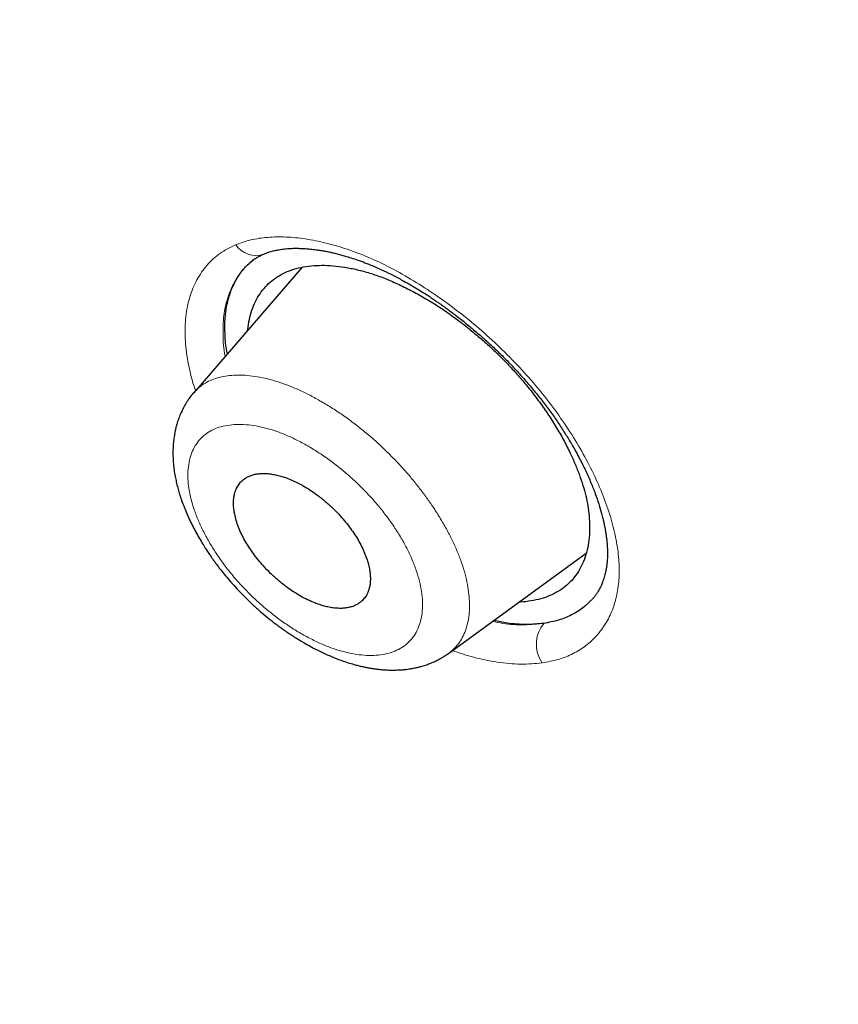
# Model space of a CAD drawing. Header units: millimetres. Extents: x 8 to 473, y 11 to 654.
# Tile 158 of 656: x 423.79 to 432.47, y 172.05 to 182.5. Entities that reach past the tile are written whole.
import ezdxf

# ---------------------------------------------------------------- set-up
doc = ezdxf.new("R2010")
doc.units = ezdxf.units.MM

msp = doc.modelspace()

# ---------------------------------------------------------------- linework, layer by layer
at = {"color": 7, "linetype": 'Continuous', "lineweight": 30}
for p, q in [((426.783, 179.872), (425.633, 178.541)), ((428.337, 175.773), (429.798, 176.837))]:
    msp.add_line(p, q, dxfattribs=at)
at = {"color": 8, "linetype": 'Continuous', "lineweight": 0}
for centre, radius, start, end in [((426.292, 180.259), 0.26, 214.6197, 288.6808), ((429.616, 175.87), 0.347, 140.4011, 214.812)]:
    msp.add_arc(centre, radius, start, end, dxfattribs=at)
at = {"color": 7, "linetype": 'Continuous', "lineweight": 30}
for points, knots in [([(461.434, 127.874), (461.503, 128.563), (461.639, 129.933), (461.54, 132.212), (461.29, 134.581), (460.901, 137.032), (460.362, 139.8), (459.645, 142.896), (458.744, 146.322), (457.642, 150.206), (456.345, 154.543), (454.93, 159.312), (453.45, 164.132), (451.817, 169.061), (450.26, 173.284), (448.852, 176.755), (447.679, 179.425), (446.358, 182.169), (444.847, 184.993), (443.205, 187.727), (441.44, 190.34), (439.591, 192.787), (437.567, 195.163), (435.439, 197.421), (433.265, 199.554), (430.707, 201.901), (427.767, 204.412), (424.458, 207.034), (421.166, 209.481), (417.898, 211.771), (414.664, 213.894), (411.475, 215.849), (408.338, 217.655), (405.242, 219.372), (402.157, 221.077), (399.085, 222.71), (396.044, 224.214), (393.06, 225.541), (390.158, 226.671), (387.349, 227.606), (384.65, 228.31), (382.381, 228.689), (380.529, 228.788), (379.054, 228.678), (377.734, 228.33), (376.634, 227.685), (375.805, 226.721), (375.206, 225.417), (374.869, 224.029), (374.819, 222.972), (374.8, 222.571)], [0, 0, 0, 0, 0.0200047, 0.0398126, 0.0594823, 0.0790442, 0.098539, 0.1240032, 0.1493793, 0.1746635, 0.2089867, 0.2432628, 0.2776948, 0.3122934, 0.3470638, 0.3645565, 0.3821766, 0.3999474, 0.417905, 0.4360854, 0.4514078, 0.4669063, 0.4824142, 0.4977299, 0.5128612, 0.5278497, 0.5501285, 0.5722459, 0.5942634, 0.6162413, 0.6382062, 0.660093, 0.6818368, 0.7033851, 0.7249325, 0.7466767, 0.7685648, 0.7905255, 0.8125089, 0.8345238, 0.8566401, 0.8789195, 0.893908, 0.9090407, 0.9243532, 0.9398664, 0.9553564, 0.9706894, 0.9888644, 1, 1, 1, 1]), ([(459.222, 127.783), (459.279, 128.334), (459.392, 129.433), (459.354, 131.24), (459.203, 133.126), (458.946, 135.084), (458.606, 137.096), (458.12, 139.544), (457.444, 142.453), (456.55, 145.836), (455.526, 149.427), (454.387, 153.21), (453.193, 157.163), (451.97, 161.137), (450.669, 165.161), (449.243, 169.258), (447.913, 172.748), (446.74, 175.593), (445.791, 177.759), (444.755, 179.961), (443.615, 182.199), (442.353, 184.472), (441.065, 186.581), (439.779, 188.505), (438.531, 190.231), (437.189, 191.934), (435.607, 193.78), (433.775, 195.737), (431.713, 197.775), (429.472, 199.849), (427.063, 201.942), (424.497, 204.038), (421.926, 206.024), (419.361, 207.91), (416.594, 209.848), (413.637, 211.799), (410.505, 213.728), (407.407, 215.519), (404.335, 217.224), (401.274, 218.913), (398.238, 220.521), (395.247, 221.992), (392.516, 223.197), (390.046, 224.162), (387.827, 224.928), (385.677, 225.555), (383.612, 226.025), (381.762, 226.295), (380.136, 226.366), (378.734, 226.248), (377.595, 225.937), (376.712, 225.458), (376.055, 224.861), (375.536, 224.114), (375.103, 223.143), (374.794, 221.92), (374.634, 220.435), (374.621, 218.835), (374.727, 217.149), (374.931, 215.396), (375.305, 212.994), (375.923, 209.899), (376.848, 206.079), (377.905, 202.19), (379.046, 198.262), (380.219, 194.321), (381.349, 190.585), (382.48, 187.024), (383.628, 183.631), (384.881, 180.183), (386.104, 177.101), (386.984, 174.991), (387.408, 174.052), (387.49, 173.87)], [0, 0, 0, 0, 0.012215, 0.024412, 0.036596, 0.048766, 0.060927, 0.073082, 0.092172, 0.111249, 0.13031, 0.151946, 0.173571, 0.195212, 0.216878, 0.238563, 0.260269, 0.271132, 0.282006, 0.292893, 0.303792, 0.314705, 0.32563, 0.333834, 0.342045, 0.350258, 0.35847, 0.369407, 0.38033, 0.391239, 0.404312, 0.417369, 0.430424, 0.443476, 0.456526, 0.472832, 0.489119, 0.505383, 0.521624, 0.537868, 0.55414, 0.570431, 0.586733, 0.59978, 0.61283, 0.625882, 0.638943, 0.652018, 0.662926, 0.673848, 0.684783, 0.692993, 0.701206, 0.709417, 0.717621, 0.728547, 0.739459, 0.750357, 0.761244, 0.772118, 0.782981, 0.804686, 0.826372, 0.848038, 0.869678, 0.891304, 0.912939, 0.931134, 0.949343, 0.967563, 0.985796, 0.997263, 1, 1, 1, 1]), ([(404.423, 216.669), (404.504, 216.624), (404.661, 216.537), (404.892, 216.409), (405.115, 216.285), (405.328, 216.167), (405.533, 216.053), (405.725, 215.946), (405.904, 215.846), (406.072, 215.752), (406.232, 215.663), (406.384, 215.578), (406.534, 215.494), (406.679, 215.412), (406.82, 215.333), (406.951, 215.259), (407.073, 215.191), (407.187, 215.126), (407.298, 215.064), (407.409, 215.001), (407.616, 214.884), (407.923, 214.709), (408.331, 214.476), (408.745, 214.238), (409.271, 213.934), (409.908, 213.562), (410.657, 213.119), (411.407, 212.667), (412.164, 212.204), (412.928, 211.729), (413.699, 211.24), (414.471, 210.743), (415.246, 210.236), (416.023, 209.719), (416.801, 209.192), (417.563, 208.668), (418.308, 208.148), (419.037, 207.632), (419.638, 207.2), (420.111, 206.857), (420.455, 206.605), (420.8, 206.352), (421.146, 206.095), (421.464, 205.858), (421.754, 205.641), (422.015, 205.444), (422.281, 205.242), (422.552, 205.036), (422.825, 204.827), (423.096, 204.618), (423.329, 204.437), (423.525, 204.285), (423.683, 204.162), (423.839, 204.039), (423.993, 203.919), (424.129, 203.812), (424.244, 203.721), (424.339, 203.646), (424.412, 203.588), (424.465, 203.545), (424.502, 203.517), (424.535, 203.49), (424.563, 203.468), (424.584, 203.451), (424.6, 203.438), (424.616, 203.426), (424.636, 203.409), (424.662, 203.389), (424.699, 203.36), (424.747, 203.321), (424.808, 203.273), (424.876, 203.218), (424.95, 203.158), (425.029, 203.095), (425.111, 203.029), (425.194, 202.962), (425.277, 202.895), (425.429, 202.772), (425.649, 202.593), (425.934, 202.36), (426.22, 202.124), (426.508, 201.886), (426.8, 201.643), (427.092, 201.397), (427.387, 201.147), (427.641, 200.931), (427.853, 200.749), (428.022, 200.603), (428.193, 200.455), (428.363, 200.307), (428.528, 200.163), (428.685, 200.025), (428.832, 199.896), (428.971, 199.773), (429.093, 199.665), (429.199, 199.571), (429.291, 199.489), (429.377, 199.412), (429.46, 199.337), (429.552, 199.255), (429.659, 199.159), (429.783, 199.046), (429.917, 198.925), (430.06, 198.795), (430.213, 198.655), (430.375, 198.506), (430.545, 198.35), (430.717, 198.19), (430.889, 198.03), (431.103, 197.829), (431.36, 197.587), (431.656, 197.306), (431.95, 197.023), (432.245, 196.737), (432.541, 196.446), (432.836, 196.154), (433.129, 195.86), (433.448, 195.537), (433.792, 195.184), (434.16, 194.801), (434.526, 194.414), (434.889, 194.024), (435.25, 193.631), (435.607, 193.234), (435.96, 192.835), (436.309, 192.433), (436.652, 192.03), (436.991, 191.625), (437.325, 191.218), (437.652, 190.811), (437.973, 190.404), (438.29, 189.995), (438.605, 189.58), (438.862, 189.236), (439.06, 188.966), (439.201, 188.773), (439.34, 188.58), (439.475, 188.39), (439.604, 188.209), (439.725, 188.037), (439.839, 187.874), (439.946, 187.719), (440.037, 187.588), (440.112, 187.478), (440.173, 187.388), (440.233, 187.3), (440.294, 187.21), (440.36, 187.112), (440.432, 187.005), (440.508, 186.89), (440.59, 186.767), (440.677, 186.634), (440.771, 186.491), (440.86, 186.353), (440.944, 186.223), (441.021, 186.101), (441.1, 185.979), (441.175, 185.861), (441.243, 185.752), (441.305, 185.654), (441.36, 185.567), (441.408, 185.489), (441.446, 185.428), (441.476, 185.38), (441.497, 185.346), (441.514, 185.318), (441.527, 185.298), (441.537, 185.281), (441.55, 185.26), (441.571, 185.227), (441.599, 185.18), (441.635, 185.122), (441.677, 185.053), (441.724, 184.977), (441.774, 184.895), (441.824, 184.812), (441.875, 184.729), (441.925, 184.644), (442.007, 184.508), (442.12, 184.319), (442.272, 184.061), (442.433, 183.785), (442.602, 183.492), (442.767, 183.201), (442.927, 182.916), (443.082, 182.637), (443.232, 182.363), (443.414, 182.028), (443.627, 181.631), (443.869, 181.17), (444.105, 180.712), (444.337, 180.254), (444.565, 179.798), (444.788, 179.343), (445.028, 178.843), (445.286, 178.299), (445.558, 177.711), (445.777, 177.229), (445.946, 176.85), (446.07, 176.571), (446.195, 176.286), (446.321, 175.996), (446.425, 175.754), (446.507, 175.561), (446.567, 175.419), (446.628, 175.276), (446.688, 175.133), (446.747, 174.993), (446.806, 174.851), (446.865, 174.708), (446.924, 174.566), (446.979, 174.433), (447.03, 174.309), (447.077, 174.193), (447.121, 174.086), (447.164, 173.98), (447.209, 173.869), (447.258, 173.748), (447.311, 173.615), (447.368, 173.474), (447.428, 173.323), (447.491, 173.165), (447.556, 172.998), (447.624, 172.827), (447.712, 172.602), (447.819, 172.328), (447.951, 171.987), (448.085, 171.636), (448.222, 171.275), (448.43, 170.723), (448.707, 169.977), (449.035, 169.073), (449.343, 168.207), (449.633, 167.377), (449.916, 166.55), (450.234, 165.609), (450.582, 164.555), (450.96, 163.389), (451.328, 162.228), (451.69, 161.072), (452.077, 159.813), (452.49, 158.452), (452.93, 156.99), (453.366, 155.53), (453.803, 154.071), (454.239, 152.614), (454.671, 151.161), (455.073, 149.793), (455.443, 148.511), (455.782, 147.316), (456.074, 146.261), (456.321, 145.346), (456.48, 144.746), (456.59, 144.323), (456.654, 144.073), (456.72, 143.816), (456.787, 143.553), (456.848, 143.309), (456.904, 143.087), (456.953, 142.888), (457.001, 142.692), (457.047, 142.503), (457.087, 142.34), (457.12, 142.2), (457.149, 142.081), (457.172, 141.983), (457.191, 141.903), (457.205, 141.844), (457.217, 141.791), (457.227, 141.748), (457.235, 141.715), (457.241, 141.691), (457.246, 141.668), (457.252, 141.642), (457.26, 141.61), (457.269, 141.569), (457.281, 141.518), (457.296, 141.455), (457.312, 141.386), (457.343, 141.249), (457.391, 141.042), (457.448, 140.789), (457.5, 140.552), (457.548, 140.333), (457.596, 140.114), (457.643, 139.896), (457.688, 139.682), (457.74, 139.434), (457.797, 139.154), (457.86, 138.842), (457.918, 138.544), (457.973, 138.257), (458.025, 137.979), (458.076, 137.701), (458.126, 137.422), (458.175, 137.14), (458.222, 136.863), (458.266, 136.592), (458.309, 136.327), (458.344, 136.097), (458.373, 135.907), (458.394, 135.763), (458.413, 135.628), (458.43, 135.509), (458.445, 135.404), (458.458, 135.312), (458.469, 135.227), (458.48, 135.143), (458.492, 135.055), (458.504, 134.963), (458.516, 134.864), (458.529, 134.761), (458.543, 134.652), (458.557, 134.535), (458.573, 134.391), (458.593, 134.22), (458.613, 134.026), (458.633, 133.832), (458.652, 133.64), (458.669, 133.448), (458.683, 133.293), (458.693, 133.172), (458.699, 133.087), (458.706, 133.002), (458.712, 132.919), (458.718, 132.842), (458.722, 132.773), (458.726, 132.713), (458.73, 132.661), (458.733, 132.615), (458.735, 132.577), (458.737, 132.544), (458.739, 132.516), (458.74, 132.487), (458.742, 132.454), (458.744, 132.416), (458.747, 132.372), (458.75, 132.323), (458.752, 132.268), (458.755, 132.209), (458.758, 132.143), (458.762, 132.072), (458.765, 131.995), (458.768, 131.912), (458.771, 131.824), (458.775, 131.725), (458.778, 131.62), (458.78, 131.51), (458.782, 131.405), (458.784, 131.304), (458.785, 131.208), (458.785, 131.12), (458.785, 131.038), (458.785, 130.968), (458.785, 130.906), (458.785, 130.848), (458.784, 130.787), (458.783, 130.721), (458.782, 130.643), (458.78, 130.551), (458.777, 130.444), (458.773, 130.347), (458.77, 130.26), (458.767, 130.186), (458.763, 130.11), (458.759, 130.036), (458.756, 129.966), (458.752, 129.902), (458.748, 129.844), (458.744, 129.792), (458.741, 129.745), (458.738, 129.703), (458.735, 129.665), (458.732, 129.634), (458.73, 129.607), (458.728, 129.585), (458.727, 129.566), (458.725, 129.549), (458.724, 129.531), (458.722, 129.509), (458.719, 129.481), (458.716, 129.447), (458.712, 129.406), (458.708, 129.36), (458.702, 129.307), (458.696, 129.248), (458.689, 129.183), (458.681, 129.111), (458.671, 129.034), (458.661, 128.952), (458.649, 128.863), (458.635, 128.768), (458.62, 128.668), (458.603, 128.563), (458.584, 128.452), (458.563, 128.336), (458.548, 128.257), (458.54, 128.217)], [0, 0, 0, 0, 0.00246, 0.004828, 0.007103, 0.009285, 0.011374, 0.013371, 0.015169, 0.016884, 0.018517, 0.020068, 0.021536, 0.023078, 0.024518, 0.025855, 0.027089, 0.028228, 0.029348, 0.030473, 0.031603, 0.035684, 0.039833, 0.044047, 0.048279, 0.055837, 0.063394, 0.07095, 0.078506, 0.086216, 0.093926, 0.101636, 0.109346, 0.117055, 0.124765, 0.132474, 0.139655, 0.146834, 0.154015, 0.1574, 0.160784, 0.164169, 0.167556, 0.171003, 0.17352, 0.176084, 0.178695, 0.181351, 0.184052, 0.186724, 0.189334, 0.190913, 0.192469, 0.194001, 0.195511, 0.196986, 0.19799, 0.198916, 0.199765, 0.200139, 0.200495, 0.200834, 0.201123, 0.201323, 0.20145, 0.201592, 0.201791, 0.202047, 0.202362, 0.202861, 0.203459, 0.204156, 0.204862, 0.205648, 0.20647, 0.207288, 0.208101, 0.208911, 0.211769, 0.214574, 0.217326, 0.220214, 0.22306, 0.225936, 0.228847, 0.231792, 0.233456, 0.235132, 0.236818, 0.238514, 0.240179, 0.241728, 0.243189, 0.244564, 0.245853, 0.246822, 0.247736, 0.248594, 0.249397, 0.250207, 0.251351, 0.25259, 0.253923, 0.255357, 0.256887, 0.258512, 0.260231, 0.261975, 0.263697, 0.265398, 0.26846, 0.27145, 0.274368, 0.277415, 0.280434, 0.283452, 0.286469, 0.289487, 0.293335, 0.297186, 0.301038, 0.304893, 0.308752, 0.312618, 0.316483, 0.320333, 0.324177, 0.328016, 0.331853, 0.335689, 0.339456, 0.343247, 0.347096, 0.351007, 0.352779, 0.354564, 0.356361, 0.358114, 0.35979, 0.361359, 0.362853, 0.364272, 0.365615, 0.366468, 0.367288, 0.368074, 0.36887, 0.369766, 0.370766, 0.371804, 0.372934, 0.374158, 0.375474, 0.376881, 0.377957, 0.37908, 0.380245, 0.381351, 0.382361, 0.38326, 0.384067, 0.384782, 0.385405, 0.38577, 0.386093, 0.386351, 0.386536, 0.386659, 0.386807, 0.387128, 0.387559, 0.388099, 0.38873, 0.389459, 0.390216, 0.390981, 0.391753, 0.392531, 0.393318, 0.395517, 0.397771, 0.400454, 0.403196, 0.405899, 0.40855, 0.411148, 0.413694, 0.416188, 0.420529, 0.424846, 0.429163, 0.433481, 0.437802, 0.442123, 0.446445, 0.45209, 0.457737, 0.463383, 0.466045, 0.468743, 0.471505, 0.474331, 0.47722, 0.47859, 0.479974, 0.481372, 0.482784, 0.484171, 0.485496, 0.486978, 0.488373, 0.489682, 0.490906, 0.492043, 0.493094, 0.494092, 0.495164, 0.49638, 0.497691, 0.499097, 0.500578, 0.502152, 0.503818, 0.50554, 0.507242, 0.510525, 0.513727, 0.517435, 0.521029, 0.524569, 0.534051, 0.543533, 0.552, 0.560466, 0.568933, 0.5774, 0.589495, 0.60159, 0.613685, 0.62578, 0.637875, 0.653302, 0.668729, 0.684157, 0.699585, 0.715012, 0.730438, 0.745865, 0.758697, 0.771529, 0.78436, 0.792828, 0.801296, 0.803961, 0.806689, 0.809498, 0.812389, 0.815361, 0.817528, 0.819737, 0.821932, 0.824017, 0.825989, 0.827363, 0.828677, 0.82993, 0.83064, 0.831321, 0.831914, 0.832405, 0.832743, 0.833008, 0.833229, 0.833512, 0.833867, 0.834294, 0.834889, 0.835584, 0.836375, 0.837196, 0.840193, 0.84329, 0.845703, 0.848174, 0.850673, 0.853132, 0.855549, 0.857923, 0.861569, 0.86511, 0.868594, 0.8718, 0.875007, 0.878213, 0.881422, 0.884697, 0.888066, 0.89111, 0.894227, 0.897417, 0.899248, 0.900966, 0.902569, 0.904058, 0.905232, 0.906325, 0.907335, 0.9083, 0.909348, 0.910489, 0.91165, 0.912895, 0.914222, 0.915633, 0.917127, 0.919487, 0.921872, 0.924252, 0.926627, 0.928996, 0.93136, 0.93243, 0.933499, 0.934567, 0.935624, 0.9366, 0.937481, 0.938224, 0.938883, 0.939458, 0.939948, 0.940353, 0.940679, 0.941031, 0.941451, 0.941941, 0.942502, 0.943125, 0.943817, 0.944581, 0.945414, 0.946335, 0.947329, 0.948396, 0.949536, 0.950729, 0.952236, 0.953663, 0.955011, 0.956368, 0.957633, 0.958807, 0.959889, 0.960881, 0.961618, 0.962376, 0.963196, 0.96408, 0.965027, 0.966363, 0.967808, 0.969362, 0.970346, 0.97137, 0.972433, 0.973483, 0.974457, 0.975339, 0.976146, 0.976878, 0.977537, 0.978138, 0.978661, 0.979103, 0.979468, 0.979806, 0.980045, 0.980281, 0.980519, 0.980827, 0.981225, 0.981714, 0.982294, 0.982964, 0.983726, 0.984578, 0.985522, 0.986557, 0.987683, 0.9889, 0.990209, 0.99161, 0.993103, 0.994688, 0.996366, 0.998136, 1, 1, 1, 1]), ([(426.376, 180.013), (426.387, 180.018), (426.407, 180.026), (426.437, 180.036), (426.464, 180.043), (426.487, 180.049), (426.508, 180.054), (426.538, 180.059), (426.582, 180.066), (426.637, 180.072), (426.688, 180.074), (426.733, 180.074), (426.779, 180.073), (426.83, 180.07), (426.886, 180.065), (426.942, 180.058), (426.992, 180.05), (427.032, 180.043), (427.069, 180.036), (427.108, 180.027), (427.154, 180.016), (427.204, 180.003), (427.259, 179.987), (427.321, 179.967), (427.393, 179.943), (427.472, 179.913), (427.558, 179.877), (427.653, 179.835), (427.756, 179.784), (427.85, 179.734), (427.934, 179.686), (428.001, 179.646), (428.063, 179.608), (428.116, 179.574), (428.16, 179.544), (428.197, 179.519), (428.228, 179.498), (428.253, 179.481), (428.272, 179.467), (428.287, 179.456), (428.304, 179.445), (428.33, 179.426), (428.368, 179.397), (428.417, 179.36), (428.469, 179.32), (428.522, 179.277), (428.576, 179.233), (428.631, 179.186), (428.703, 179.124), (428.792, 179.044), (428.897, 178.943), (428.997, 178.842), (429.092, 178.74), (429.182, 178.638), (429.271, 178.532), (429.358, 178.422), (429.441, 178.309), (429.518, 178.196), (429.589, 178.086), (429.66, 177.967), (429.729, 177.842), (429.794, 177.711), (429.849, 177.587), (429.895, 177.47), (429.933, 177.361), (429.956, 177.282), (429.969, 177.23), (429.976, 177.205), (429.981, 177.183), (429.985, 177.164), (429.989, 177.146), (429.994, 177.122), (430, 177.09), (430.007, 177.052), (430.012, 177.011), (430.018, 176.964), (430.022, 176.91), (430.024, 176.852), (430.024, 176.797), (430.021, 176.749), (430.017, 176.715), (430.014, 176.691), (430.011, 176.674), (430.007, 176.655), (430.003, 176.633), (429.997, 176.609), (429.99, 176.582), (429.982, 176.556), (429.972, 176.53), (429.964, 176.508), (429.956, 176.49), (429.948, 176.475), (429.939, 176.456), (429.926, 176.433), (429.909, 176.407), (429.892, 176.382), (429.873, 176.359), (429.86, 176.344), (429.853, 176.337)], [0, 0, 0, 0, 0.0106176, 0.0199941, 0.0281249, 0.0350049, 0.0407136, 0.0462884, 0.0601259, 0.0747438, 0.0851888, 0.0948246, 0.1045006, 0.1152213, 0.1269927, 0.1390526, 0.1485226, 0.1560165, 0.1621211, 0.1692643, 0.1780647, 0.1871032, 0.1960221, 0.207778, 0.2196921, 0.2330019, 0.2478066, 0.2632639, 0.2800802, 0.2982676, 0.3096342, 0.320872, 0.3309463, 0.3398367, 0.3467713, 0.3527571, 0.3577922, 0.3618751, 0.3650045, 0.3671831, 0.3695438, 0.3729965, 0.3799693, 0.3884421, 0.3971408, 0.4060497, 0.4151685, 0.4244967, 0.4340339, 0.4520561, 0.470765, 0.4901581, 0.5072277, 0.5247977, 0.5428738, 0.561466, 0.5804603, 0.5990639, 0.6171475, 0.6347188, 0.6573569, 0.679101, 0.6999553, 0.7199081, 0.7389448, 0.7570684, 0.7624565, 0.7671882, 0.7712136, 0.7745342, 0.7777188, 0.7819742, 0.7884109, 0.7963711, 0.8049989, 0.8137264, 0.8263688, 0.8392197, 0.8521221, 0.863461, 0.8728221, 0.8774494, 0.8816473, 0.8867155, 0.8928273, 0.8999736, 0.9074287, 0.9159805, 0.9242788, 0.9317175, 0.9377849, 0.9431205, 0.949674, 0.9576518, 0.9669187, 0.9770748, 0.9881009, 1, 1, 1, 1]), ([(425.991, 178.956), (425.989, 178.965), (425.973, 179.033), (425.964, 179.154), (425.962, 179.319), (425.983, 179.477), (426.025, 179.625), (426.091, 179.761), (426.173, 179.875), (426.243, 179.932), (426.275, 179.957)], [0, 0, 0, 0, 0.0190413, 0.149936, 0.2854909, 0.4257908, 0.5708661, 0.7206826, 0.875176, 1, 1, 1, 1]), ([(426.221, 179.915), (426.234, 179.926), (426.258, 179.947), (426.297, 179.973), (426.336, 179.996), (426.363, 180.008), (426.376, 180.013)], [0, 0, 0, 0, 0.275916, 0.534529, 0.775883, 1, 1, 1, 1]), ([(426.208, 179.206), (426.208, 179.208), (426.209, 179.248), (426.223, 179.319), (426.249, 179.419), (426.287, 179.511), (426.335, 179.593), (426.393, 179.667), (426.461, 179.731), (426.538, 179.785), (426.625, 179.828), (426.72, 179.861), (426.823, 179.882), (426.934, 179.894), (427.051, 179.894), (427.174, 179.884), (427.302, 179.863), (427.434, 179.832), (427.57, 179.79), (427.708, 179.737), (427.803, 179.694), (427.85, 179.672)], [0, 0, 0, 0, 0.0027543, 0.0582398, 0.1136994, 0.1691252, 0.2245067, 0.2798373, 0.3351196, 0.3903735, 0.445663, 0.5010229, 0.556453, 0.6119371, 0.6674492, 0.7229599, 0.7784431, 0.8338816, 0.8892743, 0.9446412, 1, 1, 1, 1]), ([(427.85, 179.672), (427.897, 179.648), (427.991, 179.601), (428.134, 179.518), (428.276, 179.428), (428.416, 179.329), (428.547, 179.228), (428.668, 179.128), (428.778, 179.029), (428.885, 178.927), (428.989, 178.82), (429.089, 178.71), (429.19, 178.59), (429.29, 178.46), (429.389, 178.321), (429.479, 178.18), (429.559, 178.039), (429.627, 177.906), (429.682, 177.783), (429.727, 177.668), (429.765, 177.556), (429.795, 177.446), (429.817, 177.339), (429.831, 177.228), (429.837, 177.115), (429.832, 177.002), (429.816, 176.895), (429.789, 176.796), (429.752, 176.704), (429.704, 176.621), (429.646, 176.547), (429.578, 176.482), (429.5, 176.428), (429.413, 176.384), (429.318, 176.351), (429.214, 176.329), (429.136, 176.318), (429.091, 176.318), (429.085, 176.318)], [0, 0, 0, 0, 0.030132, 0.060282, 0.090451, 0.120638, 0.15084, 0.176024, 0.201222, 0.226444, 0.251703, 0.277002, 0.302261, 0.332521, 0.362748, 0.392949, 0.423126, 0.453278, 0.478383, 0.503466, 0.528529, 0.553578, 0.578625, 0.603684, 0.633786, 0.663927, 0.694104, 0.724303, 0.754509, 0.784705, 0.814878, 0.845021, 0.875139, 0.905235, 0.935325, 0.965424, 0.995542, 1, 1, 1, 1]), ([(425.633, 178.542), (425.621, 178.528), (425.6, 178.502), (425.574, 178.465), (425.554, 178.435), (425.54, 178.41), (425.528, 178.389), (425.512, 178.358), (425.493, 178.318), (425.475, 178.273), (425.462, 178.235), (425.453, 178.205), (425.444, 178.173), (425.436, 178.139), (425.43, 178.105), (425.425, 178.074), (425.421, 178.044), (425.415, 177.998), (425.412, 177.938), (425.412, 177.861), (425.416, 177.79), (425.424, 177.718), (425.435, 177.655), (425.448, 177.591), (425.462, 177.533), (425.479, 177.473), (425.499, 177.412), (425.523, 177.345), (425.551, 177.275), (425.582, 177.205), (425.616, 177.135), (425.652, 177.066), (425.69, 176.998), (425.728, 176.935), (425.762, 176.88), (425.793, 176.835), (425.818, 176.798), (425.842, 176.764), (425.867, 176.729), (425.897, 176.689), (425.936, 176.639), (425.985, 176.579), (426.045, 176.51), (426.111, 176.438), (426.186, 176.361), (426.266, 176.284), (426.352, 176.207), (426.436, 176.138), (426.505, 176.084), (426.559, 176.045), (426.595, 176.019), (426.622, 176), (426.644, 175.985), (426.669, 175.969), (426.703, 175.947), (426.748, 175.918), (426.804, 175.885), (426.87, 175.847), (426.945, 175.808), (427.029, 175.768), (427.121, 175.727), (427.209, 175.694), (427.284, 175.67), (427.341, 175.653), (427.387, 175.641), (427.427, 175.632), (427.466, 175.624), (427.507, 175.616), (427.551, 175.61), (427.596, 175.604), (427.636, 175.6), (427.67, 175.598), (427.703, 175.596), (427.739, 175.595), (427.775, 175.596), (427.805, 175.597), (427.828, 175.598), (427.849, 175.6), (427.874, 175.602), (427.902, 175.605), (427.927, 175.609), (427.947, 175.612), (427.967, 175.616), (427.991, 175.621), (428.022, 175.628), (428.053, 175.636), (428.089, 175.647), (428.129, 175.661), (428.173, 175.679), (428.209, 175.696), (428.241, 175.712), (428.269, 175.728), (428.302, 175.748), (428.325, 175.765), (428.338, 175.773)], [0, 0, 0, 0, 0.013122, 0.02386, 0.032204, 0.038184, 0.043445, 0.048859, 0.062059, 0.07524, 0.082585, 0.089794, 0.097408, 0.105743, 0.11436, 0.121654, 0.127685, 0.134723, 0.15376, 0.168769, 0.187553, 0.201432, 0.216546, 0.229308, 0.243191, 0.255062, 0.268696, 0.283833, 0.29911, 0.314318, 0.329459, 0.344534, 0.359542, 0.373646, 0.385883, 0.395629, 0.403767, 0.410577, 0.418348, 0.427597, 0.438324, 0.452868, 0.469477, 0.487616, 0.505328, 0.52694, 0.547474, 0.566953, 0.585353, 0.595325, 0.603395, 0.609564, 0.613859, 0.618121, 0.62603, 0.63612, 0.648398, 0.662868, 0.679249, 0.697327, 0.71715, 0.738771, 0.753495, 0.765982, 0.775259, 0.783838, 0.792103, 0.800627, 0.81119, 0.821016, 0.83043, 0.837706, 0.844335, 0.852621, 0.86162, 0.869008, 0.872956, 0.877652, 0.883413, 0.890242, 0.896617, 0.901179, 0.904568, 0.910571, 0.918307, 0.926153, 0.933309, 0.944329, 0.955527, 0.966466, 0.97264, 0.979983, 0.989103, 1, 1, 1, 1]), ([(426.918, 176.309), (426.935, 176.302), (426.968, 176.29), (427.019, 176.275), (427.072, 176.262), (427.127, 176.254), (427.179, 176.25), (427.227, 176.252), (427.271, 176.258), (427.311, 176.268), (427.349, 176.283), (427.387, 176.304), (427.424, 176.334), (427.456, 176.373), (427.481, 176.417), (427.496, 176.462), (427.505, 176.506), (427.508, 176.549), (427.508, 176.593), (427.503, 176.637), (427.495, 176.69), (427.479, 176.75), (427.455, 176.819), (427.424, 176.89), (427.388, 176.96), (427.345, 177.031), (427.298, 177.1), (427.245, 177.168), (427.184, 177.239), (427.112, 177.313), (427.029, 177.389), (426.946, 177.454), (426.867, 177.509), (426.809, 177.545), (426.764, 177.569), (426.734, 177.585), (426.704, 177.6), (426.673, 177.613), (426.637, 177.629), (426.593, 177.645), (426.542, 177.66), (426.489, 177.672), (426.435, 177.681), (426.383, 177.684), (426.335, 177.683), (426.292, 177.677), (426.252, 177.667), (426.214, 177.652), (426.176, 177.631), (426.139, 177.602), (426.106, 177.562), (426.082, 177.518), (426.067, 177.474), (426.059, 177.434), (426.055, 177.399), (426.054, 177.363), (426.056, 177.327), (426.06, 177.29), (426.069, 177.243), (426.083, 177.185), (426.107, 177.115), (426.138, 177.044), (426.175, 176.973), (426.217, 176.903), (426.265, 176.834), (426.316, 176.766), (426.377, 176.695), (426.449, 176.621), (426.532, 176.545), (426.615, 176.48), (426.694, 176.425), (426.767, 176.38), (426.843, 176.34), (426.893, 176.319), (426.918, 176.309)], [0, 0, 0, 0, 0.010899, 0.022616, 0.035152, 0.048508, 0.062682, 0.075181, 0.087681, 0.100182, 0.112685, 0.12519, 0.142596, 0.15949, 0.175874, 0.191747, 0.204081, 0.21609, 0.227774, 0.239133, 0.25017, 0.266145, 0.282012, 0.297775, 0.313437, 0.329001, 0.344469, 0.359847, 0.375136, 0.394376, 0.414243, 0.434741, 0.450539, 0.466697, 0.473265, 0.47989, 0.486574, 0.493317, 0.500118, 0.511051, 0.522766, 0.535263, 0.548543, 0.562605, 0.575096, 0.587588, 0.600083, 0.612579, 0.625077, 0.64266, 0.659681, 0.676139, 0.692037, 0.702326, 0.712367, 0.722159, 0.731702, 0.740998, 0.750047, 0.766135, 0.782086, 0.797902, 0.813586, 0.829141, 0.844572, 0.85988, 0.875071, 0.894309, 0.914172, 0.934664, 0.950455, 0.966607, 0.983121, 1, 1, 1, 1]), ([(429.852, 176.339), (429.824, 176.31), (429.762, 176.249), (429.644, 176.178), (429.507, 176.121), (429.401, 176.101), (429.348, 176.092)], [0, 0, 0, 0, 0.222452, 0.481801, 0.740949, 1, 1, 1, 1]), ([(429.348, 176.092), (429.286, 176.086), (429.164, 176.075), (428.983, 176.087), (428.864, 176.111), (428.816, 176.121)], [0, 0, 0, 0, 0.377192, 0.745955, 1, 1, 1, 1])]:
    msp.add_open_spline(points, degree=3, knots=knots, dxfattribs=at)
at = {"color": 8, "linetype": 'Continuous', "lineweight": 0}
for points, knots in [([(404.357, 216.8), (405.719, 216.043), (408.436, 214.534), (412.556, 212.089), (416.373, 209.598), (419.876, 207.134), (423.061, 204.751), (426.269, 202.195), (429.116, 199.748), (431.575, 197.48), (433.642, 195.441), (435.643, 193.306), (437.532, 191.082), (439.277, 188.8), (440.968, 186.341), (442.564, 183.737), (444.049, 181.02), (445.365, 178.351), (446.541, 175.729), (447.95, 172.308), (449.503, 168.135), (451.133, 163.258), (452.609, 158.469), (454.025, 153.719), (455.409, 149.088), (456.65, 144.636), (457.689, 140.408), (458.372, 136.904), (458.766, 134.083), (458.941, 131.895), (458.967, 129.804), (458.782, 128.559), (458.689, 127.935)], [0, 0, 0, 0, 0.041621, 0.083027, 0.124254, 0.155187, 0.186259, 0.217684, 0.249258, 0.270278, 0.291311, 0.312423, 0.333508, 0.354515, 0.375614, 0.400882, 0.426039, 0.451271, 0.476543, 0.501735, 0.551843, 0.601883, 0.651941, 0.702019, 0.752119, 0.798831, 0.845298, 0.891449, 0.918531, 0.94558, 0.97268, 1, 1, 1, 1]), ([(404.545, 216.264), (405.877, 215.523), (408.54, 214.042), (412.598, 211.647), (416.38, 209.2), (419.867, 206.759), (423.039, 204.399), (426.22, 201.879), (429.034, 199.476), (431.468, 197.244), (433.517, 195.234), (435.495, 193.132), (437.364, 190.935), (439.08, 188.665), (440.737, 186.217), (442.295, 183.628), (443.737, 180.932), (445.009, 178.291), (446.142, 175.708), (447.549, 172.211), (449.134, 167.85), (450.815, 162.685), (452.342, 157.618), (453.845, 152.587), (455.325, 147.59), (456.641, 142.689), (457.54, 138.609), (458.079, 135.323), (458.333, 132.789), (458.402, 130.373), (458.175, 128.96), (458.061, 128.25)], [0, 0, 0, 0, 0.0410577, 0.0821105, 0.1232452, 0.154293, 0.1856069, 0.2169079, 0.2481504, 0.2691403, 0.2901685, 0.3111004, 0.3320142, 0.3531455, 0.3742811, 0.3994959, 0.4247209, 0.4498671, 0.4748816, 0.4998442, 0.5533653, 0.6069417, 0.66044, 0.71389, 0.7673728, 0.8209497, 0.8746258, 0.905931, 0.9371643, 0.9684378, 1, 1, 1, 1]), ([(457.698, 128.22), (457.796, 128.781), (457.989, 129.897), (458.005, 131.772), (457.886, 133.735), (457.635, 135.789), (457.202, 138.385), (456.53, 141.556), (455.573, 145.323), (454.492, 149.167), (453.333, 153.059), (452.164, 156.969), (450.985, 160.9), (449.734, 164.88), (448.366, 168.927), (447.091, 172.371), (445.966, 175.174), (445.048, 177.307), (444.04, 179.479), (442.928, 181.688), (441.691, 183.931), (440.425, 186.009), (439.158, 187.904), (437.927, 189.601), (436.608, 191.267), (435.059, 193.066), (433.262, 194.976), (431.23, 196.972), (429.018, 199.001), (426.643, 201.048), (424.113, 203.1), (421.578, 205.046), (419.054, 206.892), (416.346, 208.775), (413.463, 210.664), (410.411, 212.53), (407.392, 214.267), (405.398, 215.377), (404.4, 215.932)], [0, 0, 0, 0, 0.025219, 0.050243, 0.075219, 0.100224, 0.1253, 0.167123, 0.208897, 0.250637, 0.292347, 0.334058, 0.375777, 0.417537, 0.459293, 0.500974, 0.521789, 0.542616, 0.563499, 0.584464, 0.60542, 0.626337, 0.642078, 0.657874, 0.67353, 0.689088, 0.709897, 0.730837, 0.751765, 0.776717, 0.8017, 0.826792, 0.851776, 0.8766, 0.907472, 0.938289, 0.969126, 1, 1, 1, 1]), ([(426.078, 180.112), (426.131, 180.13), (426.236, 180.168), (426.416, 180.194), (426.61, 180.198), (426.817, 180.177), (427.034, 180.134), (427.26, 180.068), (427.492, 179.979), (427.728, 179.867), (427.965, 179.733), (428.202, 179.58), (428.435, 179.41), (428.663, 179.224), (428.883, 179.024), (429.092, 178.812), (429.288, 178.59), (429.468, 178.36), (429.629, 178.126), (429.771, 177.889), (429.892, 177.654), (429.991, 177.422), (430.067, 177.196), (430.12, 176.977), (430.148, 176.77), (430.151, 176.575), (430.128, 176.395), (430.08, 176.231), (430.008, 176.086), (429.914, 175.959), (429.798, 175.852), (429.662, 175.768), (429.508, 175.704), (429.389, 175.683), (429.33, 175.672)], [0, 0, 0, 0, 0.031208, 0.062464, 0.093758, 0.125065, 0.156351, 0.18759, 0.21877, 0.249909, 0.281061, 0.312256, 0.343493, 0.374758, 0.406041, 0.437338, 0.468669, 0.500085, 0.531515, 0.562865, 0.594166, 0.625425, 0.65664, 0.687811, 0.718945, 0.75007, 0.781219, 0.812406, 0.84364, 0.874908, 0.906189, 0.937465, 0.968729, 1, 1, 1, 1]), ([(425.652, 178.564), (425.647, 178.579), (425.608, 178.686), (425.567, 178.874), (425.536, 179.123), (425.544, 179.352), (425.586, 179.559), (425.661, 179.742), (425.769, 179.898), (425.905, 180.026), (426.021, 180.083), (426.078, 180.112)], [0, 0, 0, 0, 0.0199569, 0.1424871, 0.2646707, 0.3869262, 0.5095617, 0.6324126, 0.7552351, 0.8778022, 1, 1, 1, 1]), ([(426.276, 179.959), (426.237, 179.926), (426.154, 179.856), (426.06, 179.717), (425.989, 179.551), (425.947, 179.363), (425.941, 179.155), (425.949, 179.008), (425.967, 178.929), (425.967, 178.929)], [0, 0, 0, 0, 0.150283, 0.320648, 0.491116, 0.661194, 0.830518, 0.999576, 1, 1, 1, 1]), ([(425.633, 178.541), (425.635, 178.543), (425.652, 178.566), (425.692, 178.601), (425.755, 178.645), (425.826, 178.68), (425.904, 178.705), (425.99, 178.722), (426.081, 178.729), (426.178, 178.727), (426.281, 178.716), (426.388, 178.696), (426.463, 178.675), (426.501, 178.665)], [0, 0, 0, 0, 0.010035, 0.109143, 0.208009, 0.306719, 0.405374, 0.504052, 0.602818, 0.70173, 0.800849, 0.900243, 1, 1, 1, 1]), ([(426.501, 178.665), (426.539, 178.652), (426.615, 178.627), (426.733, 178.579), (426.852, 178.522), (426.972, 178.457), (427.092, 178.385), (427.212, 178.306), (427.331, 178.219), (427.447, 178.127), (427.562, 178.029), (427.667, 177.931), (427.763, 177.835), (427.85, 177.743), (427.933, 177.647), (428.012, 177.55), (428.087, 177.451), (428.162, 177.345), (428.236, 177.231), (428.307, 177.11), (428.37, 176.99), (428.425, 176.871), (428.471, 176.754), (428.507, 176.641), (428.534, 176.53), (428.552, 176.425), (428.561, 176.323), (428.56, 176.228), (428.55, 176.137), (428.531, 176.053), (428.503, 175.976), (428.465, 175.906), (428.419, 175.845), (428.376, 175.8), (428.345, 175.78), (428.336, 175.774)], [0, 0, 0, 0, 0.032176, 0.064213, 0.096116, 0.127929, 0.159684, 0.191409, 0.223126, 0.254854, 0.286614, 0.318431, 0.345003, 0.371571, 0.398132, 0.424698, 0.45127, 0.477848, 0.509738, 0.541615, 0.573464, 0.605277, 0.637052, 0.668793, 0.700499, 0.732194, 0.763899, 0.795625, 0.827381, 0.859171, 0.891004, 0.922891, 0.954853, 0.98688, 1, 1, 1, 1]), ([(426.409, 178.162), (426.371, 178.171), (426.295, 178.19), (426.187, 178.203), (426.085, 178.206), (425.99, 178.196), (425.902, 178.176), (425.823, 178.144), (425.755, 178.1), (425.696, 178.045), (425.648, 177.981), (425.611, 177.906), (425.586, 177.823), (425.572, 177.731), (425.569, 177.632), (425.578, 177.539), (425.593, 177.454), (425.612, 177.379), (425.64, 177.289), (425.68, 177.184), (425.737, 177.063), (425.804, 176.941), (425.88, 176.82), (425.965, 176.7), (426.048, 176.596), (426.125, 176.509), (426.195, 176.435), (426.28, 176.352), (426.38, 176.261), (426.497, 176.166), (426.617, 176.08), (426.739, 176.001), (426.862, 175.933), (426.984, 175.874), (427.104, 175.826), (427.221, 175.79), (427.334, 175.765), (427.443, 175.752), (427.545, 175.75), (427.641, 175.76), (427.728, 175.78), (427.807, 175.813), (427.876, 175.856), (427.935, 175.911), (427.984, 175.976), (428.021, 176.05), (428.047, 176.133), (428.061, 176.224), (428.063, 176.323), (428.053, 176.428), (428.03, 176.538), (427.996, 176.653), (427.951, 176.771), (427.895, 176.891), (427.828, 177.012), (427.75, 177.133), (427.664, 177.252), (427.581, 177.356), (427.503, 177.443), (427.433, 177.517), (427.349, 177.599), (427.248, 177.69), (427.131, 177.784), (427.011, 177.871), (426.889, 177.95), (426.766, 178.02), (426.644, 178.079), (426.525, 178.128), (426.447, 178.151), (426.409, 178.162)], [0, 0, 0, 0, 0.015682, 0.031244, 0.046832, 0.062591, 0.078395, 0.093975, 0.109481, 0.125068, 0.140745, 0.156293, 0.171857, 0.187578, 0.203317, 0.218865, 0.229206, 0.239579, 0.250031, 0.265535, 0.281223, 0.296901, 0.312517, 0.328224, 0.34375, 0.354083, 0.364457, 0.37492, 0.390665, 0.406226, 0.421759, 0.437419, 0.453217, 0.468824, 0.484392, 0.500073, 0.515636, 0.531338, 0.546994, 0.562581, 0.578296, 0.593837, 0.609354, 0.624999, 0.640779, 0.656351, 0.671866, 0.687478, 0.703232, 0.718794, 0.73432, 0.749965, 0.765673, 0.781222, 0.796767, 0.812465, 0.828184, 0.843731, 0.854081, 0.864472, 0.874951, 0.89043, 0.906167, 0.921833, 0.937455, 0.953227, 0.968803, 0.98434, 1, 1, 1, 1]), ([(428.804, 176.113), (428.84, 176.105), (428.957, 176.081), (429.142, 176.071), (429.279, 176.085), (429.348, 176.092)], [0, 0, 0, 0, 0.186672, 0.592523, 1, 1, 1, 1]), ([(429.33, 175.672), (429.255, 175.665), (429.106, 175.651), (428.855, 175.676), (428.613, 175.723), (428.45, 175.779), (428.378, 175.803)], [0, 0, 0, 0, 0.265489, 0.530579, 0.795409, 1, 1, 1, 1])]:
    msp.add_open_spline(points, degree=3, knots=knots, dxfattribs=at)

doc.saveas('drawing.dxf')
